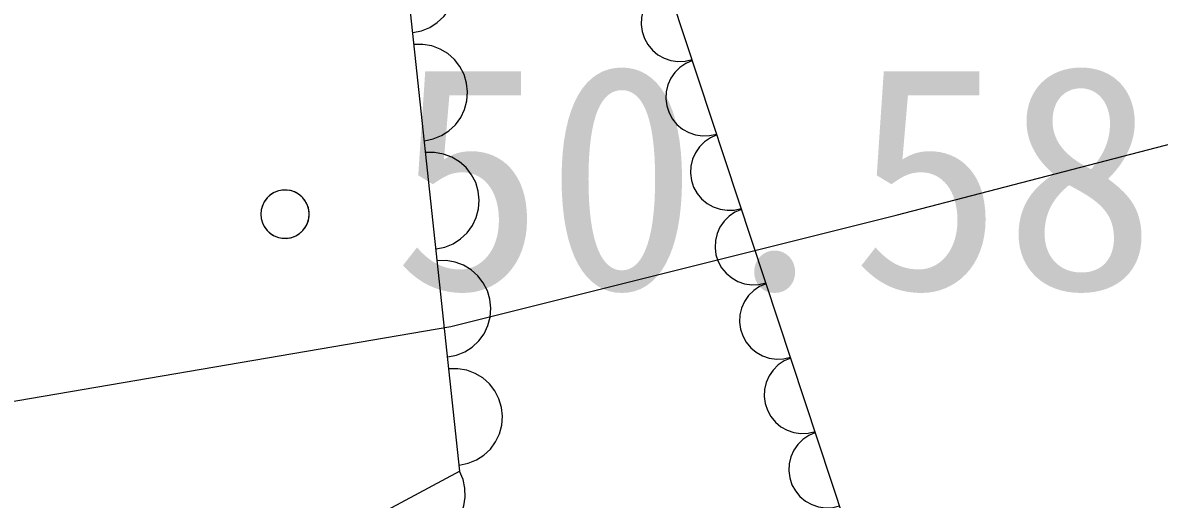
# Model space of a CAD drawing. Extents: x 42655 to 43811, y -141820 to -141156.
# Drawn here: x 43668.18 to 43674.05, y -141334.49 to -141332.02 of the extents above; entities that cross this region are included whole.
import ezdxf

# ---------------------------------------------------------------- set-up
doc = ezdxf.new("R2010")
doc.units = 0
doc.layers.add('ZE_HICN', color=7, linetype='Continuous')
doc.layers.add('地形', color=7, linetype='Continuous')

msp = doc.modelspace()

# ---------------------------------------------------------------- linework, layer by layer
at = {"layer": 'ZE_HICN'}
msp.add_lwpolyline([(43667.6114, -141334.0704), (43670.3936, -141333.594), (43672.6945, -141333.0184), (43674.2107, -141332.6244), (43675.49, -141330.7797), (43677.757, -141327.6238), (43680.0134, -141327.3302), (43682.8475, -141328.1329), (43685.035, -141328.0846), (43685.8237, -141328.3165)], dxfattribs=at)
at = {"layer": '地形'}
msp.add_line((43670.4407, -141334.3421), (43664.6608, -141337.4368), dxfattribs=at)
for points in [[(43677.1948, -141338.6517), (43675.8616, -141335.4966), (43672.911, -141336.0636), (43671.2591, -141331.0636), (43669.1071, -141327.1642)], [(43670.4407, -141334.3421), (43670.0799, -141330.9883), (43667.7775, -141327.4129)], [(43670.1968, -141332.0753), (43670.2421, -141332.0662), (43670.2848, -141332.0489), (43670.3237, -141332.024), (43670.3573, -141331.9925), (43670.3846, -141331.9552), (43670.4045, -141331.9136), (43670.4165, -141331.8691), (43670.4201, -141331.8231), (43670.4151, -141331.7772), (43670.4019, -141331.733), (43670.3807, -141331.692), (43670.3523, -141331.6556), (43670.3178, -141331.6251), (43670.2782, -141331.6014), (43670.235, -141331.5853), (43670.1895, -141331.5775), (43670.1434, -141331.5782)], [(43671.514, -141331.8352), (43671.4802, -141331.85), (43671.4497, -141331.8707), (43671.4235, -141331.8967), (43671.4025, -141331.9271), (43671.3874, -141331.9608), (43671.3788, -141331.9967), (43671.377, -141332.0335), (43671.3819, -141332.0701), (43671.3935, -141332.1051), (43671.4113, -141332.1375), (43671.4348, -141332.1659), (43671.463, -141332.1896), (43671.4952, -141332.2077), (43671.5302, -141332.2196), (43671.5667, -141332.2249), (43671.6036, -141332.2233), (43671.6395, -141332.215)], [(43670.257, -141332.6343), (43670.3022, -141332.6252), (43670.345, -141332.6079), (43670.3838, -141332.583), (43670.4175, -141332.5514), (43670.4447, -141332.5142), (43670.4647, -141332.4726), (43670.4766, -141332.428), (43670.4802, -141332.382), (43670.4753, -141332.3362), (43670.462, -141332.292), (43670.4408, -141332.251), (43670.4125, -141332.2146), (43670.3779, -141332.184), (43670.3384, -141332.1603), (43670.2951, -141332.1443), (43670.2496, -141332.1365), (43670.2035, -141332.1372)], [(43671.6411, -141332.2199), (43671.6073, -141332.2346), (43671.5768, -141332.2553), (43671.5505, -141332.2813), (43671.5296, -141332.3117), (43671.5145, -141332.3454), (43671.5059, -141332.3813), (43671.504, -141332.4181), (43671.509, -141332.4547), (43671.5206, -141332.4898), (43671.5384, -141332.5221), (43671.5618, -141332.5506), (43671.5901, -141332.5743), (43671.6223, -141332.5924), (43671.6572, -141332.6042), (43671.6938, -141332.6095), (43671.7306, -141332.608), (43671.7666, -141332.5997)], [(43671.7682, -141332.6045), (43671.7344, -141332.6192), (43671.7038, -141332.64), (43671.6776, -141332.6659), (43671.6566, -141332.6963), (43671.6416, -141332.73), (43671.633, -141332.7659), (43671.6311, -141332.8028), (43671.636, -141332.8393), (43671.6476, -141332.8744), (43671.6654, -141332.9067), (43671.6889, -141332.9352), (43671.7172, -141332.9589), (43671.7494, -141332.977), (43671.7843, -141332.9889), (43671.8208, -141332.9941), (43671.8577, -141332.9926), (43671.8937, -141332.9843)], [(43670.3171, -141333.1933), (43670.3623, -141333.1841), (43670.4051, -141333.1668), (43670.444, -141333.142), (43670.4776, -141333.1104), (43670.5048, -141333.0732), (43670.5248, -141333.0316), (43670.5368, -141332.987), (43670.5403, -141332.941), (43670.5354, -141332.8951), (43670.5221, -141332.851), (43670.501, -141332.81), (43670.4726, -141332.7736), (43670.4381, -141332.743), (43670.3985, -141332.7193), (43670.3552, -141332.7033), (43670.3098, -141332.6955), (43670.2636, -141332.6961)], [(43669.4123, -141333.0142), (43669.4143, -141333.0365), (43669.4202, -141333.0581), (43669.4299, -141333.0783), (43669.4431, -141333.0964), (43669.4593, -141333.1119), (43669.478, -141333.1243), (43669.4986, -141333.1331), (43669.5205, -141333.1381), (43669.5429, -141333.1391), (43669.5651, -141333.1361), (43669.5864, -141333.1291), (43669.6061, -141333.1185), (43669.6236, -141333.1045), (43669.6384, -141333.0877), (43669.6499, -141333.0684), (43669.6577, -141333.0474), (43669.6617, -141333.0254), (43669.6617, -141333.003), (43669.6577, -141332.9809), (43669.6499, -141332.96), (43669.6384, -141332.9407), (43669.6236, -141332.9238), (43669.6061, -141332.9099), (43669.5864, -141332.8992), (43669.5651, -141332.8923), (43669.5429, -141332.8893), (43669.5205, -141332.8903), (43669.4986, -141332.8953), (43669.478, -141332.9041), (43669.4593, -141332.9165), (43669.4431, -141332.9319), (43669.4299, -141332.9501), (43669.4202, -141332.9703), (43669.4143, -141332.9919), (43669.4123, -141333.0142)], [(43669.6623, -141333.0142), (43669.6601, -141332.9912), (43669.6538, -141332.969), (43669.6435, -141332.9484), (43669.6296, -141332.93), (43669.6126, -141332.9144), (43669.593, -141332.9023), (43669.5715, -141332.894), (43669.5488, -141332.8897), (43669.5257, -141332.8897), (43669.503, -141332.894), (43669.4815, -141332.9023), (43669.4619, -141332.9144), (43669.4449, -141332.93), (43669.431, -141332.9484), (43669.4207, -141332.969), (43669.4144, -141332.9912), (43669.4123, -141333.0142)], [(43669.6623, -141333.0142), (43669.6601, -141332.9912), (43669.6538, -141332.969), (43669.6435, -141332.9484), (43669.6296, -141332.93), (43669.6126, -141332.9144), (43669.593, -141332.9023), (43669.5715, -141332.894), (43669.5488, -141332.8897), (43669.5257, -141332.8897), (43669.503, -141332.894), (43669.4815, -141332.9023), (43669.4619, -141332.9144), (43669.4449, -141332.93), (43669.431, -141332.9484), (43669.4207, -141332.969), (43669.4144, -141332.9912), (43669.4123, -141333.0142)], [(43671.8953, -141332.9891), (43671.8614, -141333.0038), (43671.8309, -141333.0246), (43671.8047, -141333.0506), (43671.7837, -141333.0809), (43671.7686, -141333.1146), (43671.76, -141333.1505), (43671.7582, -141333.1874), (43671.7631, -141333.2239), (43671.7747, -141333.259), (43671.7925, -141333.2913), (43671.816, -141333.3198), (43671.8443, -141333.3435), (43671.8764, -141333.3616), (43671.9114, -141333.3735), (43671.9479, -141333.3787), (43671.9848, -141333.3772), (43672.0207, -141333.3689)], [(43669.4123, -141333.0142), (43669.4144, -141333.0372), (43669.4207, -141333.0593), (43669.431, -141333.08), (43669.4449, -141333.0984), (43669.4619, -141333.1139), (43669.4815, -141333.1261), (43669.503, -141333.1344), (43669.5257, -141333.1387), (43669.5488, -141333.1387), (43669.5715, -141333.1344), (43669.593, -141333.1261), (43669.6126, -141333.1139), (43669.6296, -141333.0984), (43669.6435, -141333.08), (43669.6538, -141333.0593), (43669.6601, -141333.0372), (43669.6623, -141333.0142)], [(43669.4123, -141333.0142), (43669.4144, -141333.0372), (43669.4207, -141333.0593), (43669.431, -141333.08), (43669.4449, -141333.0984), (43669.4619, -141333.1139), (43669.4815, -141333.1261), (43669.503, -141333.1344), (43669.5257, -141333.1387), (43669.5488, -141333.1387), (43669.5715, -141333.1344), (43669.593, -141333.1261), (43669.6126, -141333.1139), (43669.6296, -141333.0984), (43669.6435, -141333.08), (43669.6538, -141333.0593), (43669.6601, -141333.0372), (43669.6623, -141333.0142)], [(43670.3773, -141333.7522), (43670.4225, -141333.7431), (43670.4652, -141333.7258), (43670.5041, -141333.7009), (43670.5377, -141333.6693), (43670.565, -141333.6321), (43670.5849, -141333.5905), (43670.5969, -141333.546), (43670.6005, -141333.5), (43670.5955, -141333.4541), (43670.5823, -141333.4099), (43670.5611, -141333.3689), (43670.5328, -141333.3325), (43670.4982, -141333.302), (43670.4586, -141333.2783), (43670.4154, -141333.2622), (43670.3699, -141333.2544), (43670.3238, -141333.2551)], [(43672.0223, -141333.3737), (43671.9885, -141333.3885), (43671.958, -141333.4092), (43671.9318, -141333.4352), (43671.9108, -141333.4655), (43671.8957, -141333.4992), (43671.8871, -141333.5351), (43671.8852, -141333.572), (43671.8902, -141333.6086), (43671.9018, -141333.6436), (43671.9196, -141333.6759), (43671.943, -141333.7044), (43671.9713, -141333.7281), (43672.0035, -141333.7462), (43672.0384, -141333.7581), (43672.075, -141333.7634), (43672.1118, -141333.7618), (43672.1478, -141333.7535)], [(43672.1494, -141333.7583), (43672.1156, -141333.7731), (43672.085, -141333.7938), (43672.0588, -141333.8198), (43672.0378, -141333.8502), (43672.0228, -141333.8839), (43672.0142, -141333.9197), (43672.0123, -141333.9566), (43672.0173, -141333.9932), (43672.0288, -141334.0282), (43672.0467, -141334.0605), (43672.0701, -141334.089), (43672.0984, -141334.1127), (43672.1306, -141334.1308), (43672.1655, -141334.1427), (43672.202, -141334.148), (43672.2389, -141334.1464), (43672.2749, -141334.1381)], [(43670.4374, -141334.3112), (43670.4826, -141334.3021), (43670.5254, -141334.2848), (43670.5642, -141334.2599), (43670.5979, -141334.2283), (43670.6251, -141334.1911), (43670.6451, -141334.1495), (43670.657, -141334.1049), (43670.6606, -141334.0589), (43670.6557, -141334.0131), (43670.6424, -141333.9689), (43670.6212, -141333.9279), (43670.5929, -141333.8915), (43670.5583, -141333.8609), (43670.5188, -141333.8372), (43670.4755, -141333.8212), (43670.43, -141333.8134), (43670.3839, -141333.8141)], [(43672.2765, -141334.1429), (43672.2426, -141334.1577), (43672.2121, -141334.1784), (43672.1859, -141334.2044), (43672.1649, -141334.2348), (43672.1499, -141334.2685), (43672.1413, -141334.3044), (43672.1394, -141334.3412), (43672.1443, -141334.3778), (43672.1559, -141334.4128), (43672.1737, -141334.4452), (43672.1972, -141334.4737), (43672.2255, -141334.4974), (43672.2576, -141334.5155), (43672.2926, -141334.5273), (43672.3291, -141334.5326), (43672.366, -141334.531), (43672.402, -141334.5227)], [(43669.998, -141334.5791), (43670.0234, -141334.6176), (43670.0555, -141334.6508), (43670.0931, -141334.6775), (43670.135, -141334.6968), (43670.1798, -141334.7081), (43670.2258, -141334.711), (43670.2716, -141334.7054), (43670.3156, -141334.6915), (43670.3562, -141334.6697), (43670.3922, -141334.6408), (43670.4223, -141334.6058), (43670.4454, -141334.5659), (43670.4608, -141334.5224), (43670.4679, -141334.4768), (43670.4666, -141334.4307), (43670.4567, -141334.3856), (43670.4388, -141334.3431)]]:
    msp.add_lwpolyline(points, dxfattribs=at)

# ---------------------------------------------------------------- texts
msp.add_text('50.58', height=1.16061, dxfattribs=at).set_placement((43670.0925, -141333.4025))

doc.saveas('drawing.dxf')
